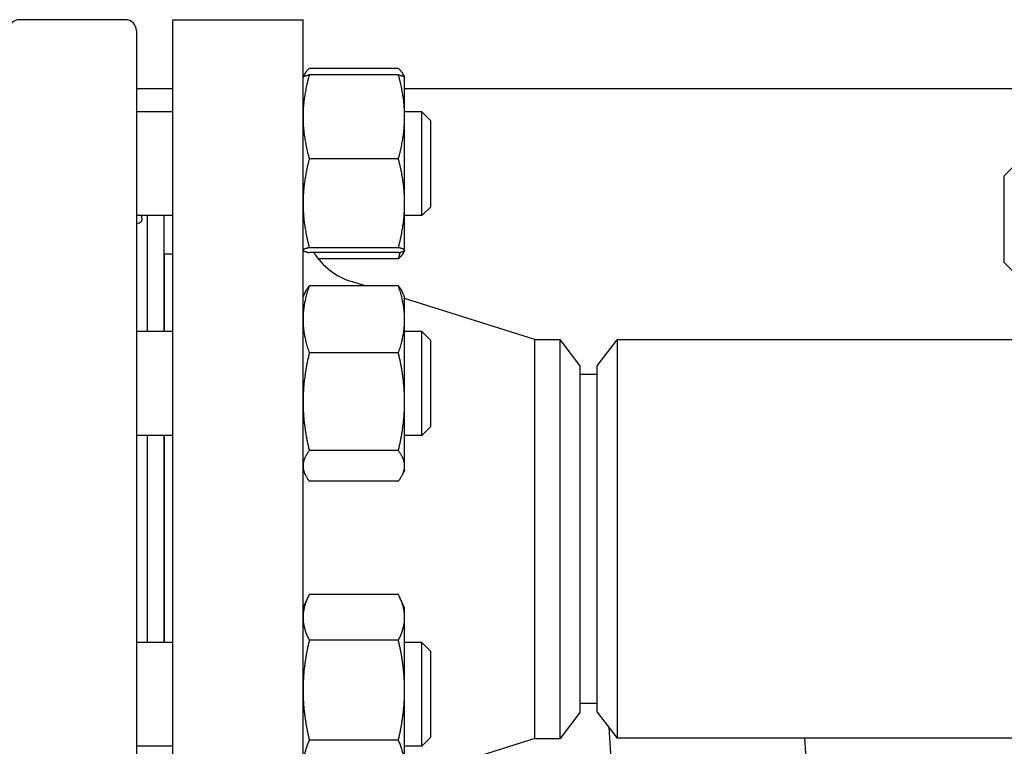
# Model space of a CAD drawing. Header units: inches. Extents: x 24 to 1128, y -69 to 748.
# Tile 619 of 656: x 619.86 to 626.98, y 685.17 to 690.42. Entities that reach past the tile are written whole.
import ezdxf

# ---------------------------------------------------------------- set-up
doc = ezdxf.new("R2010")
doc.units = ezdxf.units.IN
doc.header["$LTSCALE"] = 32
doc.header["$MEASUREMENT"] = 0
doc.layers.add('Visible (ANSI)', color=7, linetype='Continuous', lineweight=30)

msp = doc.modelspace()

# ---------------------------------------------------------------- linework, layer by layer
at = {"layer": 'Visible (ANSI)'}
for p, q in [((620.62815, 690.41853), (619.86437, 690.41853)), ((620.97063, 682.91853), (620.97063, 690.41853)), ((620.97063, 690.41853), (621.91063, 690.41853)), ((621.91063, 682.91853), (621.91063, 690.41853)), ((620.70689, 690.33979), (620.70689, 682.99727)), ((621.91099, 690.00409), (621.91734, 690.01773)), ((622.59955, 690.0654), (621.95572, 690.0654)), ((622.59955, 690.02033), (621.95572, 690.02033)), ((622.64428, 690.00409), (622.63792, 690.01773)), ((621.91063, 690.00333), (621.91099, 690.00409)), ((622.64463, 690.00333), (622.64428, 690.00409)), ((622.64463, 689.71708), (622.64463, 690.00333)), ((620.97063, 689.91853), (620.70689, 689.91853)), ((630.08007, 689.91853), (622.64463, 689.91853)), ((620.97063, 689.75333), (620.70689, 689.75333)), ((622.76939, 689.75333), (622.64463, 689.75333)), ((622.76939, 689.00333), (622.76939, 689.75333)), ((622.83189, 689.69083), (622.76939, 689.75333)), ((622.64463, 689.09284), (622.64463, 689.71708)), ((622.83189, 689.69083), (622.83189, 689.06583)), ((622.59955, 689.41383), (621.95572, 689.41383)), ((626.97563, 689.29073), (627.03813, 689.35323)), ((626.97563, 688.66573), (626.97563, 689.29073)), ((622.64463, 688.75409), (622.64463, 689.09284)), ((622.83189, 689.06583), (622.76939, 689.00333)), ((620.97063, 689.00333), (620.70689, 689.00333)), ((620.78563, 689.00333), (620.78563, 688.16597)), ((620.90563, 689.00333), (620.90563, 688.16597)), ((622.76939, 689.00333), (622.64463, 689.00333)), ((620.91063, 688.16597), (620.91063, 688.72853)), ((620.91063, 688.72853), (620.97063, 688.72853)), ((621.91063, 688.75333), (621.91099, 688.75258)), ((622.59955, 688.77184), (621.95572, 688.77184)), ((622.59955, 688.73634), (621.95572, 688.73634)), ((622.64428, 688.75258), (622.63792, 688.73894)), ((622.64463, 688.75333), (622.64428, 688.75258)), ((622.64463, 688.75333), (622.64463, 688.75409)), ((622.59955, 688.69127), (622.02102, 688.69127)), ((626.97563, 688.66573), (627.03813, 688.60323)), ((620.91063, 688.60853), (620.90563, 688.60853)), ((622.35934, 688.49641), (622.25966, 688.52798)), ((621.91063, 688.41597), (621.92532, 688.44746)), ((622.59955, 688.49641), (621.95572, 688.49641)), ((622.64463, 688.41597), (622.62995, 688.44746)), ((622.64463, 688.25411), (622.64463, 688.41597)), ((623.58397, 688.10853), (622.64463, 688.40605)), ((622.64463, 687.6591), (622.64463, 688.25411)), ((620.97063, 688.16597), (620.70689, 688.16597)), ((622.76939, 688.16597), (622.64463, 688.16597)), ((622.76939, 687.41597), (622.76939, 688.16597)), ((622.83189, 688.10347), (622.76939, 688.16597)), ((622.83189, 688.10347), (622.83189, 687.47847)), ((623.58397, 685.22853), (623.58397, 688.10853)), ((623.58397, 688.10853), (623.76676, 688.10853)), ((623.76676, 685.22853), (623.76676, 688.10853)), ((623.91063, 687.92103), (623.76676, 688.10853)), ((624.03563, 687.91853), (624.17951, 688.10603)), ((624.17951, 688.10603), (624.17951, 685.23103)), ((661.01676, 688.10603), (624.17951, 688.10603)), ((622.59955, 688.01182), (621.95572, 688.01182)), ((623.91063, 687.92103), (623.91063, 685.41603)), ((624.03563, 685.41853), (624.03563, 687.91853)), ((624.03563, 687.85603), (623.91063, 687.85603)), ((622.64463, 687.19595), (622.64463, 687.6591)), ((622.83189, 687.47847), (622.76939, 687.41597)), ((620.97063, 687.41597), (620.70689, 687.41597)), ((620.78563, 687.41597), (620.78563, 685.92109)), ((620.90563, 687.41597), (620.90563, 685.92109)), ((620.91063, 685.92109), (620.91063, 687.41597)), ((622.76939, 687.41597), (622.64463, 687.41597)), ((622.59955, 687.30638), (621.95572, 687.30638)), ((621.91063, 687.16597), (621.92532, 687.13447)), ((622.64463, 687.16597), (622.62995, 687.13447)), ((622.64463, 687.16597), (622.64463, 687.19595)), ((622.59955, 687.08553), (621.95572, 687.08553)), ((621.91063, 686.17109), (621.94681, 686.24868)), ((622.59955, 686.26691), (621.95572, 686.26691)), ((622.64463, 686.17109), (622.60845, 686.24868)), ((622.64463, 686.10207), (622.64463, 686.17109)), ((622.64463, 685.57684), (622.64463, 686.10207)), ((620.97063, 685.92109), (620.70689, 685.92109)), ((622.59955, 685.93724), (621.95572, 685.93724)), ((622.76939, 685.92109), (622.64463, 685.92109)), ((622.76939, 685.17109), (622.76939, 685.92109)), ((622.83189, 685.85859), (622.76939, 685.92109)), ((622.83189, 685.85859), (622.83189, 685.23359)), ((622.64463, 685.02085), (622.64463, 685.57684)), ((624.03563, 685.48103), (623.91063, 685.48103)), ((623.91063, 685.41603), (623.76676, 685.22853)), ((624.03563, 685.41853), (624.17951, 685.23103)), ((624.15428, 684.79729), (624.12203, 685.30594)), ((620.97063, 685.17109), (620.70689, 685.17109)), ((622.59955, 685.21643), (621.95572, 685.21643)), ((623.58397, 685.22853), (622.64463, 684.93101)), ((622.76939, 685.17109), (622.64463, 685.17109)), ((622.83189, 685.23359), (622.76939, 685.17109)), ((623.58397, 685.22853), (623.76676, 685.22853)), ((661.01676, 685.23103), (624.17951, 685.23103)), ((625.55771, 684.88627), (625.53585, 685.23103))]:
    msp.add_line(p, q, dxfattribs=at)
for centre, radius, start, end in [((619.86437, 690.33979), 0.07874, 90, 180), ((620.62815, 690.33979), 0.07874, 0, 90), ((622.41063, 689.00464), 0.5, 212.452892, 252.425284)]:
    msp.add_arc(centre, radius, start, end, dxfattribs=at)
for points, weights in [([(621.95572, 690.02033), (621.91063, 689.85782), (621.91063, 689.71708)], [1, 1.0379548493, 1]), ([(621.91099, 690.00409), (621.9145, 690.01163), (621.95572, 690.02033)], [1.00614116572, 1.0345850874, 1]), ([(621.95572, 690.0654), (621.92105, 690.03403), (621.91315, 690.00662)], [1, 1.02892942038, 1.01375847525]), ([(622.64212, 690.00662), (622.63421, 690.03403), (622.59955, 690.0654)], [1.01375847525, 1.02892942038, 1]), ([(622.59955, 690.02033), (622.64076, 690.01163), (622.64428, 690.00409)], [1, 1.0345850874, 1.00614116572]), ([(622.64463, 689.71708), (622.64463, 689.85782), (622.59955, 690.02033)], [1, 1.0379548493, 1]), ([(621.91063, 689.71708), (621.91063, 689.57634), (621.95572, 689.41383)], [1, 1.0379548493, 1]), ([(622.59955, 689.41383), (622.64463, 689.57634), (622.64463, 689.71708)], [1, 1.0379548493, 1]), ([(621.95572, 689.41383), (621.91063, 689.24181), (621.91063, 689.09284)], [1, 1.0379548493, 1]), ([(622.64463, 689.09284), (622.64463, 689.24181), (622.59955, 689.41383)], [1, 1.0379548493, 1]), ([(621.91063, 689.09284), (621.91063, 688.94386), (621.95572, 688.77184)], [1, 1.0379548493, 1]), ([(622.59955, 688.77184), (622.64463, 688.94386), (622.64463, 689.09284)], [1, 1.0379548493, 1]), ([(621.95572, 688.77184), (621.91063, 688.76233), (621.91063, 688.75409)], [1, 1.0379548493, 1]), ([(621.91063, 688.75409), (621.91063, 688.74585), (621.95572, 688.73634)], [1, 1.0379548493, 1]), ([(622.64463, 688.75409), (622.64463, 688.76233), (622.59955, 688.77184)], [1, 1.0379548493, 1]), ([(622.59955, 688.73634), (622.64463, 688.74585), (622.64463, 688.75409)], [1, 1.0379548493, 1]), ([(622.59955, 688.69127), (622.6073, 688.71592), (622.61366, 688.73955)], [1, 1.00633144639, 1.01055052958]), ([(622.63792, 688.73894), (622.62748, 688.71655), (622.59955, 688.69127)], [1.01804731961, 1.02317873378, 1]), ([(621.95572, 688.49641), (621.91063, 688.36656), (621.91063, 688.25411)], [1, 1.0379548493, 1]), ([(621.92532, 688.44746), (621.93619, 688.47078), (621.95572, 688.49641)], [1.01853894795, 1.0160927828, 1]), ([(622.59955, 688.49641), (622.61907, 688.47078), (622.62995, 688.44746)], [1, 1.0160927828, 1.01853894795]), ([(622.64463, 688.25411), (622.64463, 688.36656), (622.59955, 688.49641)], [1, 1.0379548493, 1]), ([(621.91063, 688.25411), (621.91063, 688.14166), (621.95572, 688.01182)], [1, 1.0379548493, 1]), ([(622.59955, 688.01182), (622.64463, 688.14166), (622.64463, 688.25411)], [1, 1.0379548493, 1]), ([(621.95572, 688.01182), (621.91063, 687.8228), (621.91063, 687.6591)], [1, 1.0379548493, 1]), ([(622.64463, 687.6591), (622.64463, 687.8228), (622.59955, 688.01182)], [1, 1.0379548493, 1]), ([(621.91063, 687.6591), (621.91063, 687.4954), (621.95572, 687.30638)], [1, 1.0379548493, 1]), ([(622.59955, 687.30638), (622.64463, 687.4954), (622.64463, 687.6591)], [1, 1.0379548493, 1]), ([(621.95572, 687.30638), (621.91063, 687.2472), (621.91063, 687.19595)], [1, 1.0379548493, 1]), ([(622.64463, 687.19595), (622.64463, 687.2472), (622.59955, 687.30638)], [1, 1.0379548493, 1]), ([(621.91063, 687.19595), (621.91063, 687.1447), (621.95572, 687.08553)], [1, 1.0379548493, 1]), ([(622.59955, 687.08553), (622.64463, 687.1447), (622.64463, 687.19595)], [1, 1.0379548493, 1]), ([(621.95572, 686.26691), (621.91063, 686.17857), (621.91063, 686.10207)], [1, 1.0379548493, 1]), ([(622.64463, 686.10207), (622.64463, 686.17857), (622.59955, 686.26691)], [1, 1.0379548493, 1]), ([(621.91063, 686.10207), (621.91063, 686.02558), (621.95572, 685.93724)], [1, 1.0379548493, 1]), ([(622.59955, 685.93724), (622.64463, 686.02558), (622.64463, 686.10207)], [1, 1.0379548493, 1]), ([(621.95572, 685.93724), (621.91063, 685.7441), (621.91063, 685.57684)], [1, 1.0379548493, 1]), ([(622.64463, 685.57684), (622.64463, 685.7441), (622.59955, 685.93724)], [1, 1.0379548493, 1]), ([(621.91063, 685.57684), (621.91063, 685.40957), (621.95572, 685.21643)], [1, 1.0379548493, 1]), ([(622.59955, 685.21643), (622.64463, 685.40957), (622.64463, 685.57684)], [1, 1.0379548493, 1]), ([(621.95572, 685.21643), (621.91063, 685.11162), (621.91063, 685.02085)], [1, 1.0379548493, 1]), ([(622.64463, 685.02085), (622.64463, 685.11162), (622.59955, 685.21643)], [1, 1.0379548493, 1])]:
    msp.add_rational_spline(points, weights, degree=2, dxfattribs=at)
msp.add_open_spline([(620.7418, 689.0034), (620.74473, 688.99387), (620.74626, 688.98541), (620.74626, 688.95977), (620.73615, 688.94864), (620.71454, 688.94545), (620.71083, 688.94522), (620.70689, 688.94527)], degree=3, knots=[1.797466, 1.797466, 1.797466, 1.797466, 1.94039734, 1.94039734, 2.30797388, 2.30797388, 2.37746922, 2.37746922, 2.37746922, 2.37746922], dxfattribs=at)

doc.saveas('drawing.dxf')
